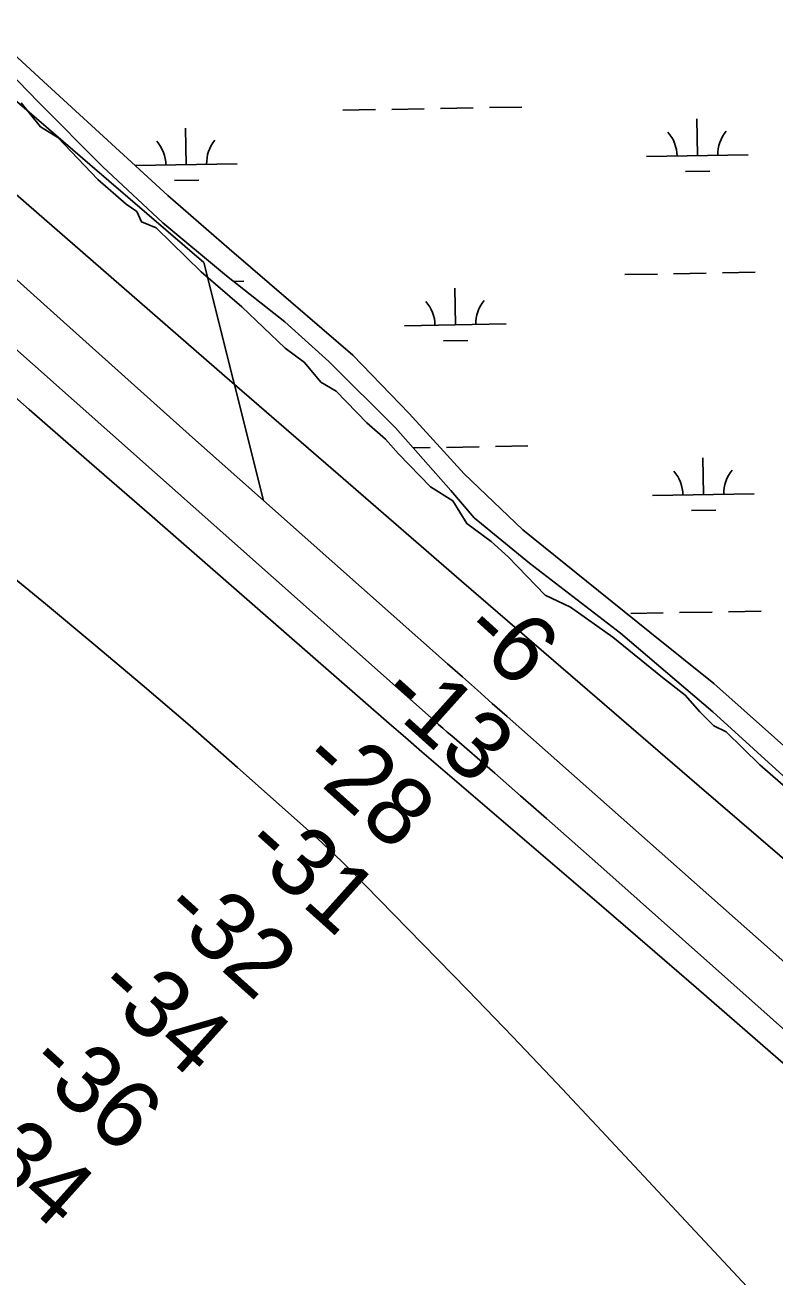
# Model space of a CAD drawing. Extents: x 3903937 to 3942190, y 260677 to 286651.
# Drawn here: x 3924400 to 3925137, y 279065 to 280294 of the extents above; entities that cross this region are included whole.
import ezdxf

# ---------------------------------------------------------------- set-up
doc = ezdxf.new("R2010")
doc.units = 0
for name, color, linetype in [('V-RIVR-EDGE', 7, 'Continuous'), ('V-RIVR-RANG', 7, 'Continuous'), ('V-RRAP-FSHR', 7, 'Continuous'), ('V-TOPO-DPTH', 7, 'Continuous'), ('V-TOPO-MINR', 7, 'Continuous'), ('V-TOPO-WATR', 7, 'Continuous'), ('V-WETL-SWMP', 7, 'Continuous')]:
    doc.layers.add(name, color=color, linetype=linetype)

msp = doc.modelspace()

# ---------------------------------------------------------------- linework, layer by layer
at = {"layer": 'V-RIVR-EDGE'}
msp.add_lwpolyline([(3924396.7, 280217.5), (3924415.7, 280193.7), (3924432.7, 280183.5), (3924472, 280142.2), (3924499.6, 280118), (3924510.3, 280110.7), (3924514.7, 280100.5), (3924529.2, 280094.7), (3924573.4, 280051.5), (3924587.5, 280039.4), (3924613.2, 280017.1), (3924655.9, 279976.8), (3924674.8, 279962.7), (3924690.8, 279943.3), (3924705.9, 279934.6), (3924735.9, 279903.5), (3924754.4, 279887.5), (3924767, 279872.9), (3924798.5, 279840.4), (3924820.4, 279826.8), (3924834, 279804.5), (3924858.2, 279787), (3924874.7, 279772), (3924911.1, 279734.1), (3924935.9, 279722.5), (3924977.6, 279692.9), (3925026.1, 279653.6), (3925048.4, 279636.1), (3925063, 279619.6), (3925076.6, 279606), (3925088.7, 279600.2), (3925121.7, 279567.7), (3925162.5, 279532.3)], dxfattribs=at)
at = {"layer": 'V-RRAP-FSHR'}
msp.add_lwpolyline([(3925728, 279064.9), (3925672.2, 279121.4), (3925619.6, 279181.6), (3925568.8, 279242.8), (3925516.6, 279304.5), (3925457.3, 279357.3), (3925390.9, 279402.3), (3925324.4, 279446.8), (3925257.9, 279491.3), (3925195.8, 279541.5), (3925136.3, 279594.6), (3925076.7, 279647.6), (3925013.8, 279697.8), (3924951.5, 279748), (3924889.2, 279798.2), (3924831.5, 279853.2), (3924777.7, 279912.5), (3924722.1, 279969.8), (3924661.5, 280022.2), (3924600.9, 280074.2), (3924540.5, 280126.6), (3924481.5, 280180.7), (3924422.5, 280234.7), (3924363.5, 280288.8)], dxfattribs=at)
at = {"layer": 'V-TOPO-DPTH'}
for points in [[(3924634.5, 279827), (3924576, 280060.7), (3924463.9, 280157), (3924437.8, 280179.6), (3924411.6, 280202.1), (3924385.5, 280224.7), (3924359.4, 280247.4), (3924319.1, 280282.3), (3924313.2, 280287.5), (3924307.3, 280292.7), (3924301.5, 280297.9), (3924295.6, 280303.2), (3924262.3, 280333.2), (3924239.9, 280353.5), (3924217.5, 280373.9), (3924195.2, 280394.4), (3924173.1, 280415), (3923730.4, 280827.7), (3923728.9, 280829.2), (3923728.1, 280829.9), (3923727.3, 280830.6), (3923715.1, 280842.2), (3923439.1, 280912.4)], [(3923439.1, 280912.4), (3923504, 280852.1), (3923613.8, 280749.7), (3923628.1, 280736.5), (3923642.4, 280723.2), (3923656.8, 280710), (3923671.2, 280696.9), (3923855.2, 280529.5), (3923917, 280473.4), (3923978.8, 280417.2), (3924040.6, 280361.2), (3924102.5, 280305.1), (3924193.4, 280222.7), (3924209.8, 280207.8), (3924226.2, 280193), (3924242.6, 280178.2), (3924259, 280163.4), (3924425.4, 280013.9), (3924495, 279951.4), (3924564.7, 279889.1), (3924634.5, 279827)], [(3925504.1, 279055.9), (3925482.9, 279075.1), (3925461.6, 279094.3), (3925440.3, 279113.4), (3925418.8, 279132.4), (3924873.8, 279615.1), (3924859.1, 279628), (3924844.5, 279641), (3924829.9, 279654), (3924815.2, 279666.9), (3924704.5, 279764.9), (3924634.5, 279827), (3924564.7, 279889.1), (3924495, 279951.4), (3924425.4, 280013.9), (3924259, 280163.4)], [(3924345.6, 279968.1), (3924404.6, 279916.5), (3924463.5, 279865.1), (3924522.5, 279813.6), (3924757.9, 279608.4), (3924773.9, 279594.5), (3924790, 279580.6), (3924806, 279566.7), (3924822.1, 279552.9), (3924970.9, 279425.3), (3925059.3, 279349.1), (3925147.4, 279272.6), (3925235.2, 279195.6), (3925322.7, 279118.4), (3925471.9, 278985.9)], [(3924345.6, 279968.1), (3924404.6, 279916.5), (3924463.5, 279865.1), (3924522.5, 279813.6), (3924757.9, 279608.4), (3924773.9, 279594.5), (3924790, 279580.6), (3924806, 279566.7), (3924822.1, 279552.9), (3924970.9, 279425.3), (3925059.3, 279349.1), (3925147.4, 279272.6), (3925235.2, 279195.6), (3925322.7, 279118.4), (3925471.9, 278985.9)], [(3925293.4, 278858.5), (3924966.4, 279208.7), (3924922.9, 279255), (3924879.1, 279301), (3924835, 279346.7), (3924790.7, 279392.2), (3924720, 279464.3), (3924710.8, 279473.5), (3924701.4, 279482.5), (3924691.9, 279491.4), (3924682.3, 279500.1), (3924609, 279565.1), (3924562.4, 279605.9), (3924515.5, 279646.4), (3924468.1, 279686.3), (3924420.4, 279725.8), (3924139.5, 279955.8)], [(3925293.4, 278858.5), (3924966.4, 279208.7), (3924922.9, 279255), (3924879.1, 279301), (3924835, 279346.7), (3924790.7, 279392.2), (3924720, 279464.3), (3924710.8, 279473.5), (3924701.4, 279482.5), (3924691.9, 279491.4), (3924682.3, 279500.1), (3924609, 279565.1), (3924562.4, 279605.9), (3924515.5, 279646.4), (3924468.1, 279686.3), (3924420.4, 279725.8), (3924139.5, 279955.8)]]:
    msp.add_lwpolyline(points, dxfattribs=at)
at = {"layer": 'V-TOPO-MINR'}
for points in [[(3925625.5, 279043.8), (3925596, 279072), (3925566.3, 279099.7), (3925536.3, 279127.3), (3925446, 279209.3), (3925370.5, 279277.4), (3925294.6, 279345.1), (3925218.1, 279412.2), (3925141.3, 279478.8), (3925062.2, 279546.9), (3924945.5, 279647.4), (3924829, 279748), (3924712.6, 279848.7), (3924596.3, 279949.6), (3924327.8, 280182.8)], [(3925504.1, 279055.9), (3925482.9, 279075.1), (3925461.6, 279094.3), (3925440.3, 279113.4), (3925418.8, 279132.4), (3924873.8, 279615.1), (3924859.1, 279628), (3924844.5, 279641), (3924829.9, 279654), (3924815.2, 279666.9), (3924704.5, 279764.9), (3924634.5, 279827), (3924564.7, 279889.1), (3924495, 279951.4), (3924425.4, 280013.9), (3924259, 280163.4)], [(3925470.2, 279019), (3924962.8, 279470.5), (3924937.6, 279492.9), (3924912.3, 279515.2), (3924887, 279537.3), (3924861.6, 279559.4), (3924819.3, 279596.1), (3924815, 279599.9), (3924810.7, 279603.6), (3924806.5, 279607.3), (3924802.2, 279611.1), (3924369.4, 279995)], [(3925471.9, 278985.9), (3925322.7, 279118.4), (3925235.2, 279195.6), (3925147.4, 279272.6), (3925059.3, 279349.1), (3924970.9, 279425.3), (3924822.1, 279552.9), (3924806, 279566.7), (3924790, 279580.6), (3924773.9, 279594.5), (3924757.9, 279608.4), (3924522.5, 279813.6), (3924463.5, 279865.1), (3924404.6, 279916.5), (3924345.6, 279968.1)], [(3925293.4, 278858.5), (3924966.4, 279208.7), (3924922.9, 279255), (3924879.1, 279301), (3924835, 279346.7), (3924790.7, 279392.2), (3924720, 279464.3), (3924710.8, 279473.5), (3924701.4, 279482.5), (3924691.9, 279491.4), (3924682.3, 279500.1), (3924609, 279565.1), (3924562.4, 279605.9), (3924515.5, 279646.4), (3924468.1, 279686.3), (3924420.4, 279725.8), (3924139.5, 279955.8)]]:
    msp.add_lwpolyline(points, dxfattribs=at)
at = {"layer": 'V-TOPO-WATR'}
msp.add_lwpolyline([(3924576, 280060.7), (3924463.9, 280157), (3924437.8, 280179.6), (3924411.6, 280202.1), (3924385.5, 280224.7), (3924359.4, 280247.4), (3924319.1, 280282.3), (3924313.2, 280287.5), (3924307.3, 280292.7), (3924301.5, 280297.9), (3924295.6, 280303.2), (3924262.3, 280333.2), (3924239.9, 280353.5), (3924217.5, 280373.9), (3924195.2, 280394.4), (3924173.1, 280415), (3923730.4, 280827.7), (3923728.9, 280829.2), (3923728.1, 280829.9), (3923727.3, 280830.6), (3923715.1, 280842.2)], dxfattribs=at)
at = {"layer": 'V-WETL-SWMP'}
for p, q in [((3924414, 280217.6), (3924350.4, 280283)), ((3924476.6, 280155), (3924414, 280217.6)), ((3924712.4, 280210.2), (3924744.4, 280210.8)), ((3924760.4, 280211), (3924792.4, 280211.6)), ((3924808.4, 280211.9), (3924840.4, 280212.4)), ((3924856.4, 280212.7), (3924888.3, 280213.3)), ((3925060.5, 280165.6), (3925059.9, 280201.6)), ((3924558.7, 280156.7), (3924558.1, 280192.7)), ((3925010.5, 280164.7), (3925110.5, 280166.4)), ((3924535.7, 280099.5), (3924476.6, 280155)), ((3924508.7, 280155.9), (3924608.7, 280157.6)), ((3924547, 280141.1), (3924571, 280141.5)), ((3925048.8, 280149.9), (3925072.8, 280150.3)), ((3924598.2, 280047.5), (3924535.7, 280099.5)), ((3924655.6, 280002.6), (3924598.2, 280047.5)), ((3924605.1, 280042.1), (3924615.3, 280042.3)), ((3924989.2, 280048.9), (3925021.2, 280049.4)), ((3925037.2, 280049.7), (3925069.2, 280050.3)), ((3925085.1, 280050.5), (3925117.1, 280051.1)), ((3924822.9, 279999.5), (3924822.3, 280035.5)), ((3924698.8, 279963.5), (3924655.6, 280002.6)), ((3924773, 279998.6), (3924872.9, 280000.4)), ((3924811.2, 279983.9), (3924835.2, 279984.3)), ((3924764, 279898.5), (3924698.8, 279963.5)), ((3924818.5, 279836.8), (3924764, 279898.5)), ((3924781.5, 279878.7), (3924798.2, 279879)), ((3924814.2, 279879.3), (3924846.2, 279879.8)), ((3924862.2, 279880.1), (3924894.2, 279880.7)), ((3925066.4, 279832.9), (3925065.8, 279868.9)), ((3924841.5, 279810.2), (3924818.5, 279836.8)), ((3925016.4, 279832.1), (3925116.4, 279833.8)), ((3924895.6, 279765.8), (3924841.5, 279810.2)), ((3925054.7, 279817.3), (3925078.7, 279817.7)), ((3924985, 279696.8), (3924895.6, 279765.8)), ((3924995, 279716.2), (3925027, 279716.8)), ((3925043, 279717.1), (3925075, 279717.6)), ((3925091, 279717.9), (3925123, 279718.5)), ((3925075.8, 279619.9), (3924985, 279696.8)), ((3925155.6, 279547.1), (3925075.8, 279619.9))]:
    msp.add_line(p, q, dxfattribs=at)
for centre, start, end in [((3925115.8, 280167), 140.2366, 181.7802), ((3924503.5, 280156.2), 0.2366, 41.7802), ((3924613.9, 280158.2), 140.2366, 181.7802), ((3925005.3, 280165.1), 0.2366, 41.7802), ((3924767.7, 279999), 0.2366, 41.7802), ((3924878.2, 280000.9), 140.2366, 181.7802), ((3925011.1, 279832.4), 0.2366, 41.7802), ((3925121.6, 279834.4), 140.2366, 181.7802)]:
    msp.add_arc(centre, 35.2, start, end, dxfattribs=at)

# ---------------------------------------------------------------- texts
at = {"layer": 'V-RIVR-RANG'}
for s, rotation, p in [('-6', 317.7883, (3924826.3, 279694.5)), ('-13', 318.0732, (3924745.5, 279632.4)), ('-28', 318.0732, (3924667.9, 279567.6)), ('-31', 318.0732, (3924611.3, 279484.1)), ('-32', 318.0732, (3924531.9, 279420.9)), ('-34', 318.0732, (3924467.1, 279344.8)), ('-36', 318.0732, (3924399.9, 279270.7)), ('-34', 318.0732, (3924333.1, 279196.3))]:
    msp.add_text(s, height=67, rotation=rotation, dxfattribs=at).set_placement(p)

doc.saveas('drawing.dxf')
